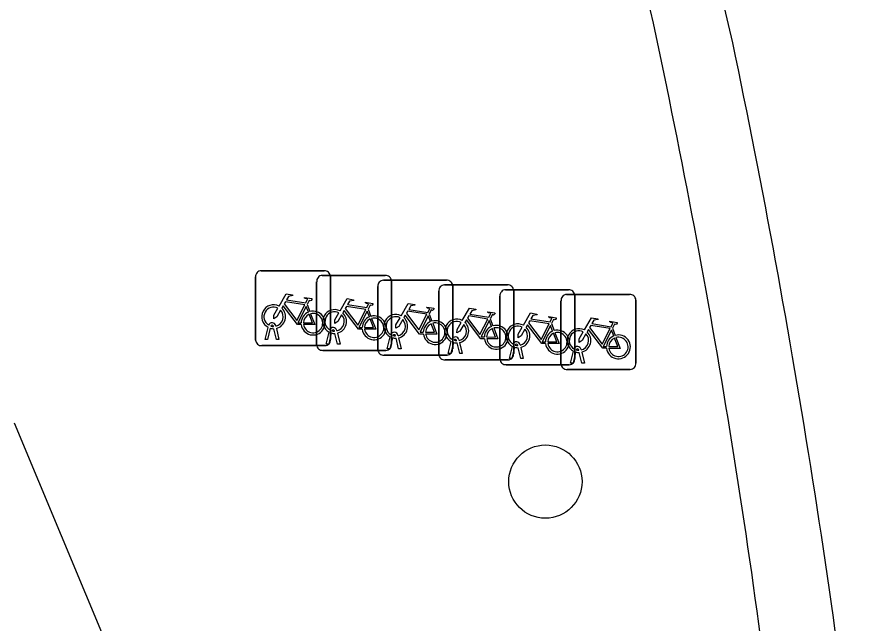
# Model space of a CAD drawing. Extents: x 160379 to 161131, y 383940 to 384849.
# Drawn here: x 161117.77 to 161129.17, y 384302.1 to 384310.2 of the extents above; entities that cross this region are included whole.
import ezdxf

# ---------------------------------------------------------------- set-up
doc = ezdxf.new("R2010")
doc.units = 0
for name, color, linetype in [('IMGEO_Boom', 7, 'Continuous'), ('IMGEO_Fietsenrek', 7, 'Continuous'), ('IMGEO_Fietspad_gesloten', 7, 'Continuous'), ('IMGEO_Fietspad_open', 7, 'Continuous'), ('IMGEO_Voetpad_open', 7, 'Continuous')]:
    doc.layers.add(name, color=color, linetype=linetype)

msp = doc.modelspace()

# ---------------------------------------------------------------- linework, layer by layer
at = {"layer": 'IMGEO_Boom'}
msp.add_circle((161124.82, 384304), 0.489, dxfattribs=at)
at = {"layer": 'IMGEO_Fietsenrek'}
for p, q in [((161121.026, 384306.814), (161121.867, 384306.814)), ((161121.867, 384306.814), (161121.026, 384306.814)), ((161120.951, 384305.889), (161120.951, 384306.73)), ((161120.951, 384306.73), (161120.951, 384305.889)), ((161121.841, 384306.751), (161122.682, 384306.751)), ((161122.682, 384306.751), (161121.841, 384306.751)), ((161121.951, 384306.739), (161121.951, 384305.898)), ((161121.951, 384305.898), (161121.951, 384306.739)), ((161122.657, 384306.687), (161123.498, 384306.687)), ((161123.498, 384306.687), (161122.657, 384306.687)), ((161122.766, 384306.676), (161122.766, 384305.835)), ((161122.766, 384305.835), (161122.766, 384306.676)), ((161121.766, 384305.826), (161121.766, 384306.667)), ((161121.766, 384306.667), (161121.766, 384305.826)), ((161122.582, 384305.762), (161122.582, 384306.603)), ((161122.582, 384306.603), (161122.582, 384305.762)), ((161123.472, 384306.624), (161124.313, 384306.624)), ((161124.313, 384306.624), (161123.472, 384306.624)), ((161123.582, 384306.612), (161123.582, 384305.771)), ((161123.582, 384305.771), (161123.582, 384306.612)), ((161124.288, 384306.56), (161125.129, 384306.56)), ((161125.129, 384306.56), (161124.288, 384306.56)), ((161123.397, 384305.699), (161123.397, 384306.54)), ((161123.397, 384306.54), (161123.397, 384305.699)), ((161124.213, 384305.635), (161124.213, 384306.476)), ((161124.213, 384306.476), (161124.213, 384305.635)), ((161124.397, 384306.549), (161124.397, 384305.708)), ((161124.397, 384305.708), (161124.397, 384306.549)), ((161125.103, 384306.497), (161125.944, 384306.497)), ((161125.944, 384306.497), (161125.103, 384306.497)), ((161125.213, 384306.485), (161125.213, 384305.644)), ((161125.213, 384305.644), (161125.213, 384306.485)), ((161121.638, 384306.363), (161121.674, 384306.268)), ((161125.028, 384305.572), (161125.028, 384306.413)), ((161125.028, 384306.413), (161125.028, 384305.572)), ((161126.028, 384306.422), (161126.028, 384305.581)), ((161126.028, 384305.581), (161126.028, 384306.422)), ((161122.453, 384306.3), (161122.489, 384306.205)), ((161123.269, 384306.236), (161123.305, 384306.141)), ((161124.084, 384306.173), (161124.12, 384306.078)), ((161124.9, 384306.109), (161124.936, 384306.014)), ((161121.078, 384305.898), (161121.117, 384306.058)), ((161121.147, 384306.046), (161121.112, 384305.898)), ((161121.189, 384306.07), (161121.188, 384306.074)), ((161121.23, 384305.898), (161121.196, 384306.04)), ((161121.22, 384306.081), (161121.221, 384306.074)), ((161121.228, 384306.044), (161121.263, 384305.898)), ((161121.893, 384305.835), (161121.932, 384305.995)), ((161122.004, 384306.007), (161122.003, 384306.011)), ((161122.035, 384306.018), (161122.036, 384306.011)), ((161125.715, 384306.046), (161125.751, 384305.951)), ((161121.112, 384305.898), (161121.078, 384305.898)), ((161121.263, 384305.898), (161121.23, 384305.898)), ((161121.962, 384305.983), (161121.927, 384305.835)), ((161122.045, 384305.835), (161122.011, 384305.977)), ((161122.043, 384305.981), (161122.078, 384305.835)), ((161122.709, 384305.771), (161122.748, 384305.931)), ((161122.778, 384305.919), (161122.743, 384305.771)), ((161122.82, 384305.943), (161122.819, 384305.947)), ((161122.861, 384305.771), (161122.827, 384305.913)), ((161122.851, 384305.954), (161122.852, 384305.947)), ((161122.859, 384305.917), (161122.894, 384305.771)), ((161123.635, 384305.88), (161123.634, 384305.884)), ((161123.666, 384305.891), (161123.667, 384305.884)), ((161121.876, 384305.814), (161121.035, 384305.814)), ((161121.035, 384305.814), (161121.876, 384305.814)), ((161121.927, 384305.835), (161121.893, 384305.835)), ((161122.078, 384305.835), (161122.045, 384305.835)), ((161122.743, 384305.771), (161122.709, 384305.771)), ((161122.894, 384305.771), (161122.861, 384305.771)), ((161123.524, 384305.708), (161123.563, 384305.868)), ((161123.593, 384305.856), (161123.558, 384305.708)), ((161123.676, 384305.708), (161123.642, 384305.85)), ((161123.674, 384305.854), (161123.709, 384305.708)), ((161124.34, 384305.644), (161124.379, 384305.804)), ((161124.409, 384305.792), (161124.374, 384305.644)), ((161124.451, 384305.816), (161124.45, 384305.82)), ((161124.492, 384305.644), (161124.458, 384305.786)), ((161124.482, 384305.827), (161124.483, 384305.82)), ((161124.49, 384305.79), (161124.525, 384305.644)), ((161125.297, 384305.764), (161125.298, 384305.757)), ((161122.691, 384305.751), (161121.85, 384305.751)), ((161121.85, 384305.751), (161122.691, 384305.751)), ((161123.507, 384305.687), (161122.666, 384305.687)), ((161122.666, 384305.687), (161123.507, 384305.687)), ((161123.558, 384305.708), (161123.524, 384305.708)), ((161123.709, 384305.708), (161123.676, 384305.708)), ((161124.374, 384305.644), (161124.34, 384305.644)), ((161124.525, 384305.644), (161124.492, 384305.644)), ((161125.155, 384305.581), (161125.194, 384305.741)), ((161125.224, 384305.729), (161125.189, 384305.581)), ((161125.266, 384305.753), (161125.265, 384305.757)), ((161125.307, 384305.581), (161125.273, 384305.723)), ((161125.305, 384305.727), (161125.34, 384305.581)), ((161124.322, 384305.624), (161123.481, 384305.624)), ((161123.481, 384305.624), (161124.322, 384305.624)), ((161125.138, 384305.56), (161124.297, 384305.56)), ((161124.297, 384305.56), (161125.138, 384305.56)), ((161125.189, 384305.581), (161125.155, 384305.581)), ((161125.34, 384305.581), (161125.307, 384305.581)), ((161125.953, 384305.497), (161125.112, 384305.497)), ((161125.112, 384305.497), (161125.953, 384305.497))]:
    msp.add_line(p, q, dxfattribs=at)
for points in [[(161121.264, 384306.34), (161121.359, 384306.504), (161121.445, 384306.49), (161121.447, 384306.481), (161121.391, 384306.47), (161121.364, 384306.425), (161121.62, 384306.384)], [(161121.62, 384306.384), (161121.645, 384306.433), (161121.639, 384306.437), (161121.616, 384306.441), (161121.604, 384306.448), (161121.603, 384306.451), (161121.605, 384306.456), (161121.7, 384306.441), (161121.702, 384306.431), (161121.692, 384306.418), (161121.68, 384306.412), (161121.666, 384306.418), (161121.638, 384306.363)], [(161121.56, 384306.096), (161121.51, 384306.096), (161121.319, 384306.347), (161121.3, 384306.315)], [(161121.607, 384306.359), (161121.35, 384306.4), (161121.333, 384306.371), (161121.5, 384306.151), (161121.607, 384306.359)], [(161121.655, 384306.261), (161121.625, 384306.338), (161121.516, 384306.12), (161121.559, 384306.12)], [(161122.079, 384306.277), (161122.174, 384306.441), (161122.26, 384306.427), (161122.262, 384306.418), (161122.206, 384306.407), (161122.179, 384306.362), (161122.435, 384306.321)], [(161122.422, 384306.296), (161122.165, 384306.337), (161122.148, 384306.308), (161122.315, 384306.088), (161122.422, 384306.296)], [(161122.435, 384306.321), (161122.46, 384306.37), (161122.454, 384306.374), (161122.431, 384306.378), (161122.419, 384306.385), (161122.418, 384306.388), (161122.42, 384306.393), (161122.515, 384306.378), (161122.517, 384306.368), (161122.507, 384306.355), (161122.495, 384306.349), (161122.481, 384306.355), (161122.453, 384306.3)], [(161122.895, 384306.213), (161122.99, 384306.377), (161123.076, 384306.363), (161123.078, 384306.354), (161123.022, 384306.343), (161122.995, 384306.298), (161123.251, 384306.257)], [(161123.251, 384306.257), (161123.276, 384306.306), (161123.27, 384306.31), (161123.247, 384306.314), (161123.235, 384306.321), (161123.234, 384306.324), (161123.236, 384306.329), (161123.331, 384306.314), (161123.333, 384306.304), (161123.323, 384306.291), (161123.311, 384306.285), (161123.297, 384306.291), (161123.269, 384306.236)], [(161121.285, 384306.288), (161121.233, 384306.198), (161121.193, 384306.173), (161121.194, 384306.22), (161121.249, 384306.314)], [(161121.589, 384306.12), (161121.709, 384306.119), (161121.665, 384306.233)], [(161121.685, 384306.24), (161121.74, 384306.095), (161121.59, 384306.095)], [(161122.1, 384306.225), (161122.048, 384306.135), (161122.008, 384306.11), (161122.009, 384306.157), (161122.064, 384306.251)], [(161122.375, 384306.033), (161122.325, 384306.033), (161122.134, 384306.284), (161122.115, 384306.252)], [(161122.47, 384306.198), (161122.44, 384306.275), (161122.331, 384306.057), (161122.374, 384306.057)], [(161123.191, 384305.969), (161123.141, 384305.969), (161122.95, 384306.22), (161122.931, 384306.188)], [(161123.238, 384306.232), (161122.981, 384306.273), (161122.964, 384306.244), (161123.131, 384306.024), (161123.238, 384306.232)], [(161123.71, 384306.15), (161123.805, 384306.314), (161123.891, 384306.3), (161123.893, 384306.291), (161123.837, 384306.28), (161123.81, 384306.235), (161124.066, 384306.194)], [(161124.066, 384306.194), (161124.091, 384306.243), (161124.085, 384306.247), (161124.062, 384306.251), (161124.05, 384306.258), (161124.049, 384306.261), (161124.051, 384306.266), (161124.146, 384306.251), (161124.148, 384306.241), (161124.138, 384306.228), (161124.126, 384306.222), (161124.112, 384306.228), (161124.084, 384306.173)], [(161124.526, 384306.086), (161124.621, 384306.25), (161124.707, 384306.236), (161124.709, 384306.227), (161124.653, 384306.216), (161124.626, 384306.171), (161124.882, 384306.13)], [(161122.404, 384306.057), (161122.524, 384306.056), (161122.48, 384306.17)], [(161122.5, 384306.177), (161122.555, 384306.032), (161122.405, 384306.032)], [(161122.916, 384306.161), (161122.864, 384306.071), (161122.824, 384306.046), (161122.825, 384306.093), (161122.88, 384306.187)], [(161123.286, 384306.134), (161123.256, 384306.211), (161123.147, 384305.993), (161123.19, 384305.993)], [(161123.22, 384305.993), (161123.34, 384305.992), (161123.296, 384306.106)], [(161123.316, 384306.113), (161123.371, 384305.968), (161123.221, 384305.968)], [(161123.731, 384306.098), (161123.679, 384306.008), (161123.639, 384305.983), (161123.64, 384306.03), (161123.695, 384306.124)], [(161124.006, 384305.906), (161123.956, 384305.906), (161123.765, 384306.157), (161123.746, 384306.125)], [(161124.053, 384306.169), (161123.796, 384306.21), (161123.779, 384306.181), (161123.946, 384305.961), (161124.053, 384306.169)], [(161124.101, 384306.071), (161124.071, 384306.148), (161123.962, 384305.93), (161124.005, 384305.93)], [(161124.869, 384306.105), (161124.612, 384306.146), (161124.595, 384306.117), (161124.762, 384305.897), (161124.869, 384306.105)], [(161124.882, 384306.13), (161124.907, 384306.179), (161124.901, 384306.183), (161124.878, 384306.187), (161124.866, 384306.194), (161124.865, 384306.197), (161124.867, 384306.202), (161124.962, 384306.187), (161124.964, 384306.177), (161124.954, 384306.164), (161124.942, 384306.158), (161124.928, 384306.164), (161124.9, 384306.109)], [(161125.341, 384306.023), (161125.436, 384306.187), (161125.522, 384306.173), (161125.524, 384306.164), (161125.468, 384306.153), (161125.441, 384306.108), (161125.697, 384306.067)], [(161125.697, 384306.067), (161125.722, 384306.116), (161125.716, 384306.12), (161125.693, 384306.124), (161125.681, 384306.131), (161125.68, 384306.134), (161125.682, 384306.139), (161125.777, 384306.124), (161125.779, 384306.114), (161125.769, 384306.101), (161125.757, 384306.095), (161125.743, 384306.101), (161125.715, 384306.046)], [(161124.035, 384305.93), (161124.155, 384305.929), (161124.111, 384306.043)], [(161124.131, 384306.05), (161124.186, 384305.905), (161124.036, 384305.905)], [(161124.547, 384306.034), (161124.495, 384305.944), (161124.455, 384305.919), (161124.456, 384305.966), (161124.511, 384306.06)], [(161124.822, 384305.842), (161124.772, 384305.842), (161124.581, 384306.093), (161124.562, 384306.061)], [(161124.917, 384306.007), (161124.887, 384306.084), (161124.778, 384305.866), (161124.821, 384305.866)], [(161124.947, 384305.986), (161125.002, 384305.841), (161124.852, 384305.841)], [(161125.362, 384305.971), (161125.31, 384305.881), (161125.27, 384305.856), (161125.271, 384305.903), (161125.326, 384305.997)], [(161125.637, 384305.779), (161125.587, 384305.779), (161125.396, 384306.03), (161125.377, 384305.998)], [(161125.684, 384306.042), (161125.427, 384306.083), (161125.41, 384306.054), (161125.577, 384305.834), (161125.684, 384306.042)], [(161125.732, 384305.944), (161125.702, 384306.021), (161125.593, 384305.803), (161125.636, 384305.803)], [(161124.851, 384305.866), (161124.971, 384305.865), (161124.927, 384305.979)], [(161125.666, 384305.803), (161125.786, 384305.802), (161125.742, 384305.916)], [(161125.762, 384305.923), (161125.817, 384305.778), (161125.667, 384305.778)]]:
    msp.add_lwpolyline(points, dxfattribs=at)
for centre, radius, start, end in [((161121.029, 384306.736), 0.0779, 92.4484, 184.2845), ((161121.029, 384306.736), 0.0779, 92.4484, 184.2845), ((161121.873, 384306.736), 0.0779, 2.4484, 94.2845), ((161121.873, 384306.736), 0.0779, 2.4484, 94.2845), ((161121.844, 384306.673), 0.0779, 92.4484, 184.2845), ((161121.844, 384306.673), 0.0779, 92.4484, 184.2845), ((161122.66, 384306.609), 0.0779, 92.4484, 184.2845), ((161122.66, 384306.609), 0.0779, 92.4484, 184.2845), ((161122.688, 384306.673), 0.0779, 2.4484, 94.2845), ((161122.688, 384306.673), 0.0779, 2.4484, 94.2845), ((161123.504, 384306.609), 0.0779, 2.4484, 94.2845), ((161123.504, 384306.609), 0.0779, 2.4484, 94.2845), ((161123.475, 384306.546), 0.0779, 92.4484, 184.2845), ((161123.475, 384306.546), 0.0779, 92.4484, 184.2845), ((161124.291, 384306.482), 0.0779, 92.4484, 184.2845), ((161124.291, 384306.482), 0.0779, 92.4484, 184.2845), ((161124.319, 384306.546), 0.0779, 2.4484, 94.2845), ((161124.319, 384306.546), 0.0779, 2.4484, 94.2845), ((161125.135, 384306.482), 0.0779, 2.4484, 94.2845), ((161125.135, 384306.482), 0.0779, 2.4484, 94.2845), ((161125.106, 384306.419), 0.0779, 92.4484, 184.2845), ((161125.106, 384306.419), 0.0779, 92.4484, 184.2845), ((161125.95, 384306.419), 0.0779, 2.4484, 94.2845), ((161125.95, 384306.419), 0.0779, 2.4484, 94.2845), ((161121.191, 384306.199), 0.159, 62.6766, 242.1369), ((161121.191, 384306.199), 0.129, 63.3192, 238.903), ((161121.191, 384306.199), 0.129, 283.6043, 43.4302), ((161121.191, 384306.199), 0.159, 283.5766, 46.6042), ((161121.718, 384306.115), 0.159, 113.3408, 178.3217), ((161121.718, 384306.115), 0.159, 187.0065, 105.7708), ((161121.718, 384306.115), 0.129, 113.923, 177.9556), ((161121.718, 384306.115), 0.129, 188.6715, 104.5883), ((161122.006, 384306.136), 0.159, 62.6766, 242.1369), ((161122.006, 384306.136), 0.129, 63.3192, 238.903), ((161122.006, 384306.136), 0.129, 283.6043, 43.4302), ((161122.006, 384306.136), 0.159, 283.5766, 46.6042), ((161122.822, 384306.072), 0.159, 62.6766, 242.1369), ((161121.171, 384306.07), 0.0499, 12.8025, 158.6934), ((161122.533, 384306.052), 0.159, 113.3408, 178.3217), ((161122.533, 384306.052), 0.159, 187.0065, 105.7708), ((161122.533, 384306.052), 0.129, 113.923, 177.9556), ((161122.533, 384306.052), 0.129, 188.6715, 104.5883), ((161122.822, 384306.072), 0.129, 63.3192, 238.903), ((161122.822, 384306.072), 0.129, 283.6043, 43.4302), ((161122.822, 384306.072), 0.159, 283.5766, 46.6042), ((161123.349, 384305.988), 0.159, 113.3408, 178.3217), ((161123.349, 384305.988), 0.159, 187.0065, 105.7708), ((161123.349, 384305.988), 0.129, 113.923, 177.9556), ((161123.349, 384305.988), 0.129, 188.6715, 104.5883), ((161123.637, 384306.009), 0.159, 62.6766, 242.1369), ((161123.637, 384306.009), 0.129, 63.3192, 238.903), ((161123.637, 384306.009), 0.159, 283.5766, 46.6042), ((161124.453, 384305.945), 0.159, 62.6766, 242.1369), ((161121.191, 384306.199), 0.159, 253.9967, 271.7867), ((161121.171, 384306.07), 0.0174, 12.8025, 163.4502), ((161121.191, 384306.199), 0.129, 253.415, 269.0204), ((161121.986, 384306.007), 0.0499, 12.8025, 158.6934), ((161121.986, 384306.007), 0.0174, 12.8025, 163.4502), ((161122.006, 384306.136), 0.129, 253.415, 269.0204), ((161122.802, 384305.943), 0.0499, 12.8025, 158.6934), ((161123.637, 384306.009), 0.129, 283.6043, 43.4302), ((161124.164, 384305.925), 0.159, 113.3408, 178.3217), ((161124.164, 384305.925), 0.159, 187.0065, 105.7708), ((161124.164, 384305.925), 0.129, 113.923, 177.9556), ((161124.164, 384305.925), 0.129, 188.6715, 104.5883), ((161124.453, 384305.945), 0.129, 63.3192, 238.903), ((161124.453, 384305.945), 0.129, 283.6043, 43.4302), ((161124.453, 384305.945), 0.159, 283.5766, 46.6042), ((161124.98, 384305.861), 0.159, 113.3408, 178.3217), ((161124.98, 384305.861), 0.159, 187.0065, 105.7708), ((161124.98, 384305.861), 0.129, 188.6715, 104.5883), ((161125.268, 384305.882), 0.159, 62.6766, 242.1369), ((161125.268, 384305.882), 0.129, 63.3192, 238.903), ((161125.268, 384305.882), 0.159, 283.5766, 46.6042), ((161121.029, 384305.892), 0.0779, 182.4484, 274.2845), ((161121.029, 384305.892), 0.0779, 182.4484, 274.2845), ((161121.873, 384305.892), 0.0779, 272.4484, 4.2845), ((161121.873, 384305.892), 0.0779, 272.4484, 4.2845), ((161122.006, 384306.136), 0.159, 253.9967, 271.7867), ((161122.822, 384306.072), 0.159, 253.9967, 271.7867), ((161122.802, 384305.943), 0.0174, 12.8025, 163.4502), ((161122.822, 384306.072), 0.129, 253.415, 269.0204), ((161123.617, 384305.88), 0.0499, 12.8025, 158.6934), ((161123.617, 384305.88), 0.0174, 12.8025, 163.4502), ((161123.637, 384306.009), 0.129, 253.415, 269.0204), ((161124.98, 384305.861), 0.129, 113.923, 177.9556), ((161125.268, 384305.882), 0.129, 283.6043, 43.4302), ((161125.795, 384305.798), 0.159, 113.3408, 178.3217), ((161125.795, 384305.798), 0.159, 187.0065, 105.7708), ((161125.795, 384305.798), 0.129, 113.923, 177.9556), ((161125.795, 384305.798), 0.129, 188.6715, 104.5883), ((161121.844, 384305.829), 0.0779, 182.4484, 274.2845), ((161121.844, 384305.829), 0.0779, 182.4484, 274.2845), ((161122.66, 384305.765), 0.0779, 182.4484, 274.2845), ((161122.66, 384305.765), 0.0779, 182.4484, 274.2845), ((161122.688, 384305.829), 0.0779, 272.4484, 4.2845), ((161122.688, 384305.829), 0.0779, 272.4484, 4.2845), ((161123.504, 384305.765), 0.0779, 272.4484, 4.2845), ((161123.504, 384305.765), 0.0779, 272.4484, 4.2845), ((161123.637, 384306.009), 0.159, 253.9967, 271.7867), ((161124.433, 384305.816), 0.0499, 12.8025, 158.6934), ((161124.453, 384305.945), 0.159, 253.9967, 271.7867), ((161124.433, 384305.816), 0.0174, 12.8025, 163.4502), ((161124.453, 384305.945), 0.129, 253.415, 269.0204), ((161125.248, 384305.753), 0.0499, 12.8025, 158.6934), ((161125.248, 384305.753), 0.0174, 12.8025, 163.4502), ((161125.268, 384305.882), 0.129, 253.415, 269.0204), ((161123.475, 384305.702), 0.0779, 182.4484, 274.2845), ((161123.475, 384305.702), 0.0779, 182.4484, 274.2845), ((161124.319, 384305.702), 0.0779, 272.4484, 4.2845), ((161124.319, 384305.702), 0.0779, 272.4484, 4.2845), ((161125.135, 384305.638), 0.0779, 272.4484, 4.2845), ((161125.135, 384305.638), 0.0779, 272.4484, 4.2845), ((161125.268, 384305.882), 0.159, 253.9967, 271.7867), ((161124.291, 384305.638), 0.0779, 182.4484, 274.2845), ((161124.291, 384305.638), 0.0779, 182.4484, 274.2845), ((161125.106, 384305.575), 0.0779, 182.4484, 274.2845), ((161125.106, 384305.575), 0.0779, 182.4484, 274.2845), ((161125.95, 384305.575), 0.0779, 272.4484, 4.2845), ((161125.95, 384305.575), 0.0779, 272.4484, 4.2845)]:
    msp.add_arc(centre, radius, start, end, dxfattribs=at)
at = {"layer": 'IMGEO_Fietspad_gesloten'}
msp.add_lwpolyline([(161127.321, 384309.856), (161125.956, 384315.64)], dxfattribs=at)
msp.add_arc((161012.005, 384285.694), 117.82, 6.06322, 11.83382, dxfattribs=at)
at = {"layer": 'IMGEO_Fietspad_open'}
msp.add_arc((161020.697, 384287.435), 107.974, 7.71452, 13.59721, dxfattribs=at)
at = {"layer": 'IMGEO_Voetpad_open'}
msp.add_lwpolyline([(161117.729, 384304.783), (161119.308, 384300.999)], dxfattribs=at)

doc.saveas('drawing.dxf')
